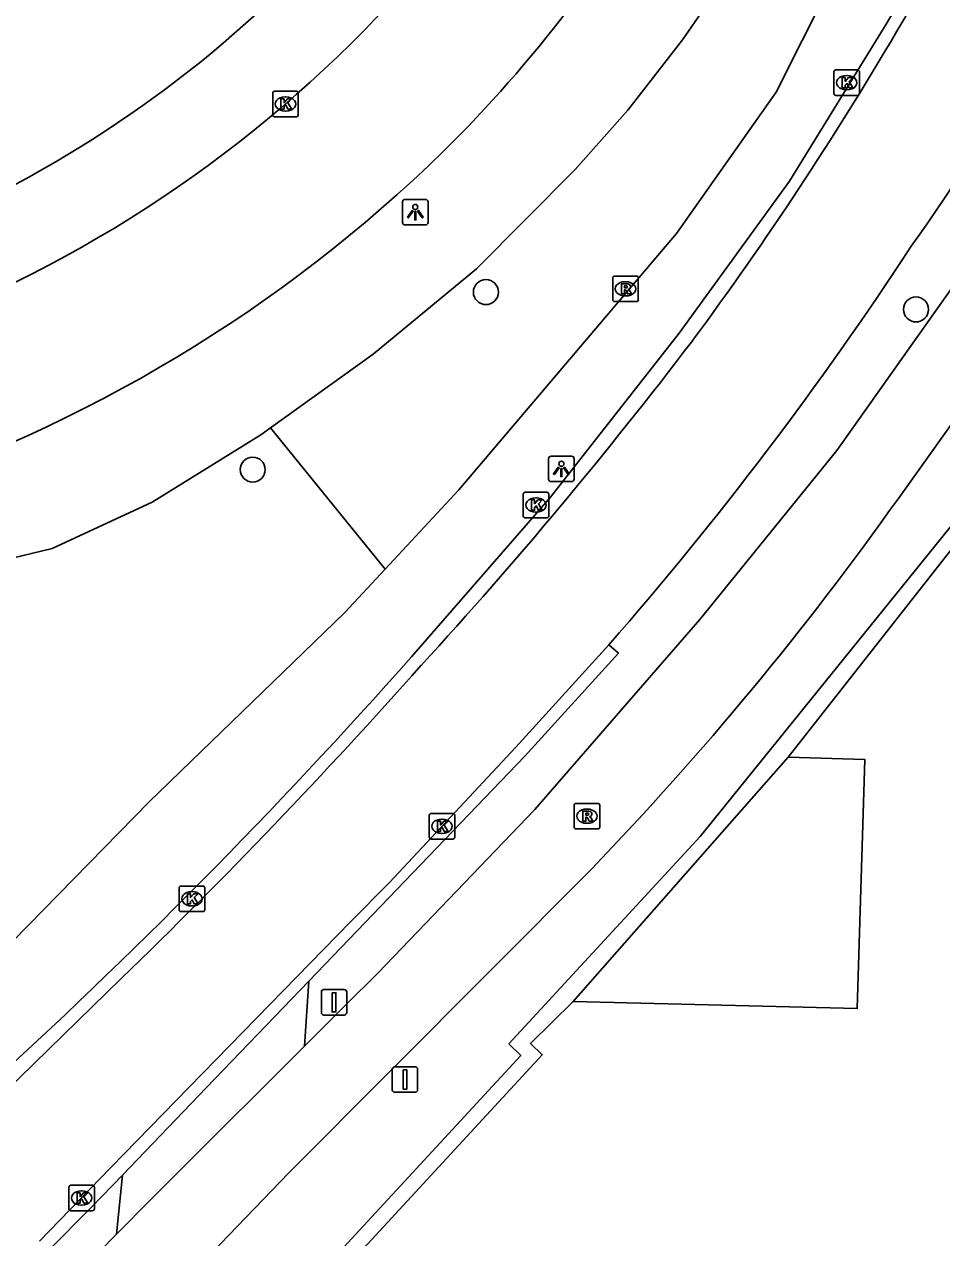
# Model space of a CAD drawing. Extents: x 162082 to 163393, y 388091 to 388632.
# Drawn here: x 162197.29 to 162233.21, y 388303.46 to 388350.97 of the extents above; entities that cross this region are included whole.
import ezdxf

# ---------------------------------------------------------------- set-up
doc = ezdxf.new("R2010")
doc.units = 0
for name, color, linetype in [('IMGEO_Berm_groen', 7, 'Continuous'), ('IMGEO_Boom', 7, 'Continuous'), ('IMGEO_Fietspad_gesloten', 7, 'Continuous'), ('IMGEO_Fietspad_open', 7, 'Continuous'), ('IMGEO_Kolk', 7, 'Continuous'), ('IMGEO_Lichtpunt', 7, 'Continuous'), ('IMGEO_Loofbos', 7, 'Continuous'), ('IMGEO_Muur', 7, 'Continuous'), ('IMGEO_Pand', 7, 'Continuous'), ('IMGEO_Rijbaan_lokaal_open', 7, 'Continuous'), ('IMGEO_Rijbaan_regionaal_gesloten', 7, 'Continuous'), ('IMGEO_Rioolput', 7, 'Continuous'), ('IMGEO_Verkeersbordpaal', 7, 'Continuous')]:
    doc.layers.add(name, color=color, linetype=linetype)

msp = doc.modelspace()

# ---------------------------------------------------------------- linework, layer by layer
at = {"layer": 'IMGEO_Berm_groen'}
for points in [[(162234.891, 388399.985), (162235.769, 388395.097), (162236.341, 388390.336), (162236.907, 388383.39), (162237.01, 388378.487), (162236.391, 388372.985), (162235.325, 388368.459), (162233.853, 388363.64), (162229.778, 388354.393), (162226.723, 388348.311), (162222.828, 388342.785), (162214.3, 388332.748), (162211.418, 388329.641)], [(162206.939, 388335.167), (162210.958, 388338.059), (162214.998, 388341.401), (162218.86, 388345.287), (162220.923, 388347.606), (162223.061, 388350.369), (162224.843, 388352.954), (162228.09, 388358.884), (162229.326, 388361.644), (162231.606, 388367.901), (162233.127, 388373.368), (162233.672, 388378.133), (162233.837, 388386.949), (162232.955, 388397.857)], [(162143.113, 388299.11), (162147.83, 388309.193), (162153.317, 388322.008), (162158.21, 388326.832), (162164.61, 388326.87), (162168.356, 388326.623), (162172.954, 388326.085), (162177.043, 388325.953), (162179.887, 388326.251), (162184.076, 388326.983), (162198.384, 388330.448), (162202.302, 388332.264), (162206.561, 388334.895), (162206.939, 388335.167)], [(162211.418, 388329.641), (162209.844, 388327.945), (162202.196, 388320.54), (162193.865, 388312.04), (162193.018, 388311.476), (162180.686, 388299.296)]]:
    msp.add_lwpolyline(points, dxfattribs=at)
msp.add_arc((162175.072, 388385.617), 46.395, 285.935, 331.846, dxfattribs=at)
at = {"layer": 'IMGEO_Boom'}
for centre in [(162215.364, 388340.483), (162232.202, 388339.806), (162206.237, 388333.534)]:
    msp.add_circle(centre, 0.489, dxfattribs=at)
at = {"layer": 'IMGEO_Fietspad_gesloten'}
for points in [[(162247.904, 388392.121), (162248.196, 388387.919), (162247.177, 388374.727), (162245.552, 388365.73), (162244.843, 388363.364), (162241.032, 388353.704), (162238.39, 388348.308), (162234.675, 388342.157), (162229.103, 388334.285), (162223.736, 388327.672), (162217.285, 388320.225), (162211.142, 388313.827), (162209.862, 388312.555), (162208.266, 388310.962)], [(162231.513, 388332.41), (162235.411, 388337.857), (162240.451, 388345.768), (162241.498, 388347.847)], [(162193.849, 388291.667), (162207.657, 388306.004), (162219.497, 388317.896)], [(162208.266, 388310.962), (162203.299, 388306.007), (162202.272, 388304.988), (162200.906, 388303.598)], [(162192.353, 388294.898), (162200.906, 388303.598)]]:
    msp.add_lwpolyline(points, dxfattribs=at)
msp.add_arc((162128.197, 388405.713), 126.679, 316.11387, 324.64408, dxfattribs=at)
at = {"layer": 'IMGEO_Fietspad_open'}
for points in [[(162208.436, 388313.51), (162208.266, 388310.962)], [(162200.906, 388303.598), (162201.141, 388305.912)]]:
    msp.add_lwpolyline(points, dxfattribs=at)
at = {"layer": 'IMGEO_Kolk'}
for p, q in [((162228.989, 388348.259), (162228.989, 388349.111)), ((162229.064, 388349.185), (162229.916, 388349.185)), ((162229.477, 388348.965), (162229.502, 388348.965)), ((162229.99, 388349.111), (162229.99, 388348.259)), ((162207.02, 388347.426), (162207.02, 388348.278)), ((162207.095, 388348.352), (162207.947, 388348.352)), ((162207.508, 388348.132), (162207.533, 388348.132)), ((162208.021, 388348.278), (162208.021, 388347.426)), ((162229.916, 388348.185), (162229.064, 388348.185)), ((162229.5, 388348.405), (162229.475, 388348.405)), ((162207.531, 388347.572), (162207.506, 388347.572)), ((162207.947, 388347.352), (162207.095, 388347.352)), ((162216.827, 388331.72), (162216.827, 388332.572)), ((162216.902, 388332.646), (162217.754, 388332.646)), ((162217.315, 388332.426), (162217.34, 388332.426)), ((162217.828, 388332.572), (162217.828, 388331.72)), ((162217.338, 388331.866), (162217.313, 388331.866)), ((162217.754, 388331.646), (162216.902, 388331.646)), ((162213.144, 388319.144), (162213.144, 388319.996)), ((162213.219, 388320.07), (162214.071, 388320.07)), ((162214.145, 388319.996), (162214.145, 388319.144)), ((162213.632, 388319.85), (162213.657, 388319.85)), ((162214.071, 388319.07), (162213.219, 388319.07)), ((162213.655, 388319.29), (162213.63, 388319.29)), ((162203.357, 388316.304), (162203.357, 388317.156)), ((162203.432, 388317.23), (162204.284, 388317.23)), ((162204.358, 388317.156), (162204.358, 388316.304)), ((162203.845, 388317.01), (162203.87, 388317.01)), ((162204.284, 388316.23), (162203.432, 388316.23)), ((162203.868, 388316.45), (162203.843, 388316.45)), ((162199.038, 388304.589), (162199.038, 388305.441)), ((162199.113, 388305.515), (162199.965, 388305.515)), ((162199.526, 388305.295), (162199.551, 388305.295)), ((162200.039, 388305.441), (162200.039, 388304.589)), ((162199.965, 388304.515), (162199.113, 388304.515)), ((162199.549, 388304.735), (162199.524, 388304.735))]:
    msp.add_line(p, q, dxfattribs=at)
for points in [[(162228.989, 388348.259), (162228.989, 388349.111)], [(162229.064, 388349.185), (162229.916, 388349.185)], [(162229.99, 388349.111), (162229.99, 388348.259)], [(162229.31, 388348.885), (162229.433, 388348.885), (162229.433, 388348.734), (162229.563, 388348.885), (162229.727, 388348.885), (162229.581, 388348.734), (162229.734, 388348.485), (162229.582, 388348.485), (162229.497, 388348.649), (162229.433, 388348.582), (162229.433, 388348.485), (162229.31, 388348.485), (162229.31, 388348.885)], [(162207.02, 388347.426), (162207.02, 388348.278)], [(162207.095, 388348.352), (162207.947, 388348.352)], [(162207.341, 388348.052), (162207.464, 388348.052), (162207.464, 388347.901), (162207.594, 388348.052), (162207.758, 388348.052), (162207.612, 388347.901), (162207.765, 388347.652), (162207.613, 388347.652), (162207.528, 388347.816), (162207.464, 388347.749), (162207.464, 388347.652), (162207.341, 388347.652), (162207.341, 388348.052)], [(162208.021, 388348.278), (162208.021, 388347.426)], [(162229.916, 388348.185), (162229.064, 388348.185)], [(162207.947, 388347.352), (162207.095, 388347.352)], [(162216.827, 388331.72), (162216.827, 388332.572)], [(162216.902, 388332.646), (162217.754, 388332.646)], [(162217.148, 388332.346), (162217.271, 388332.346), (162217.271, 388332.195), (162217.401, 388332.346), (162217.565, 388332.346), (162217.419, 388332.195), (162217.572, 388331.946), (162217.42, 388331.946), (162217.335, 388332.11), (162217.271, 388332.043), (162217.271, 388331.946), (162217.148, 388331.946), (162217.148, 388332.346)], [(162217.828, 388332.572), (162217.828, 388331.72)], [(162217.754, 388331.646), (162216.902, 388331.646)], [(162213.144, 388319.144), (162213.144, 388319.996)], [(162213.219, 388320.07), (162214.071, 388320.07)], [(162214.145, 388319.996), (162214.145, 388319.144)], [(162213.465, 388319.77), (162213.588, 388319.77), (162213.588, 388319.619), (162213.718, 388319.77), (162213.882, 388319.77), (162213.736, 388319.619), (162213.889, 388319.37), (162213.737, 388319.37), (162213.652, 388319.534), (162213.588, 388319.467), (162213.588, 388319.37), (162213.465, 388319.37), (162213.465, 388319.77)], [(162214.071, 388319.07), (162213.219, 388319.07)], [(162203.357, 388316.304), (162203.357, 388317.156)], [(162203.432, 388317.23), (162204.284, 388317.23)], [(162204.358, 388317.156), (162204.358, 388316.304)], [(162203.678, 388316.93), (162203.801, 388316.93), (162203.801, 388316.779), (162203.931, 388316.93), (162204.095, 388316.93), (162203.949, 388316.779), (162204.102, 388316.53), (162203.95, 388316.53), (162203.865, 388316.694), (162203.801, 388316.627), (162203.801, 388316.53), (162203.678, 388316.53), (162203.678, 388316.93)], [(162204.284, 388316.23), (162203.432, 388316.23)], [(162199.038, 388304.589), (162199.038, 388305.441)], [(162199.113, 388305.515), (162199.965, 388305.515)], [(162200.039, 388305.441), (162200.039, 388304.589)], [(162199.359, 388305.215), (162199.482, 388305.215), (162199.482, 388305.064), (162199.612, 388305.215), (162199.776, 388305.215), (162199.63, 388305.064), (162199.783, 388304.815), (162199.631, 388304.815), (162199.546, 388304.979), (162199.482, 388304.912), (162199.482, 388304.815), (162199.359, 388304.815), (162199.359, 388305.215)], [(162199.965, 388304.515), (162199.113, 388304.515)]]:
    msp.add_lwpolyline(points, dxfattribs=at)
for centre, start, end in [((162229.066, 388349.109), 91.552, 178.448), ((162229.066, 388349.109), 91.552, 178.448), ((162229.914, 388349.109), 1.552, 88.448), ((162229.914, 388349.109), 1.552, 88.448), ((162207.097, 388348.276), 91.552, 178.448), ((162207.097, 388348.276), 91.552, 178.448), ((162207.945, 388348.276), 1.552, 88.448), ((162207.945, 388348.276), 1.552, 88.448), ((162229.066, 388348.261), 181.552, 268.448), ((162229.066, 388348.261), 181.552, 268.448), ((162229.914, 388348.261), 271.552, 358.448), ((162229.914, 388348.261), 271.552, 358.448), ((162207.097, 388347.428), 181.552, 268.448), ((162207.097, 388347.428), 181.552, 268.448), ((162207.945, 388347.428), 271.552, 358.448), ((162207.945, 388347.428), 271.552, 358.448), ((162216.904, 388332.57), 91.552, 178.448), ((162216.904, 388332.57), 91.552, 178.448), ((162217.752, 388332.57), 1.552, 88.448), ((162217.752, 388332.57), 1.552, 88.448), ((162216.904, 388331.722), 181.552, 268.448), ((162216.904, 388331.722), 181.552, 268.448), ((162217.752, 388331.722), 271.552, 358.448), ((162217.752, 388331.722), 271.552, 358.448), ((162213.221, 388319.994), 91.552, 178.448), ((162213.221, 388319.994), 91.552, 178.448), ((162214.069, 388319.994), 1.552, 88.448), ((162214.069, 388319.994), 1.552, 88.448), ((162213.221, 388319.146), 181.552, 268.448), ((162213.221, 388319.146), 181.552, 268.448), ((162214.069, 388319.146), 271.552, 358.448), ((162214.069, 388319.146), 271.552, 358.448), ((162203.434, 388317.154), 91.552, 178.448), ((162203.434, 388317.154), 91.552, 178.448), ((162204.282, 388317.154), 1.552, 88.448), ((162204.282, 388317.154), 1.552, 88.448), ((162203.434, 388316.306), 181.552, 268.448), ((162203.434, 388316.306), 181.552, 268.448), ((162204.282, 388316.306), 271.552, 358.448), ((162204.282, 388316.306), 271.552, 358.448), ((162199.115, 388305.439), 91.552, 178.448), ((162199.115, 388305.439), 91.552, 178.448), ((162199.963, 388305.439), 1.552, 88.448), ((162199.963, 388305.439), 1.552, 88.448), ((162199.115, 388304.591), 181.552, 268.448), ((162199.115, 388304.591), 181.552, 268.448), ((162199.963, 388304.591), 271.552, 358.448), ((162199.963, 388304.591), 271.552, 358.448)]:
    msp.add_arc(centre, 0.0765, start, end, dxfattribs=at)
for centre, major_axis, ratio, start_param, end_param in [((162229.476, 388348.685), (-0.387, 0.002), 0.722429, 4.712389, 7.853982), ((162229.501, 388348.685), (-0.39, 0.002), 0.717154, 1.570796, 4.712389), ((162207.507, 388347.852), (-0.387, 0.002), 0.722429, 4.712389, 7.853982), ((162207.532, 388347.852), (-0.39, 0.002), 0.717154, 1.570796, 4.712389), ((162217.314, 388332.146), (-0.387, 0.002), 0.722429, 4.712389, 7.853982), ((162217.339, 388332.146), (-0.39, 0.002), 0.717154, 1.570796, 4.712389), ((162213.631, 388319.57), (-0.387, 0.002), 0.722429, 4.712389, 7.853982), ((162213.656, 388319.57), (-0.39, 0.002), 0.717154, 1.570796, 4.712389), ((162203.844, 388316.73), (-0.387, 0.002), 0.722429, 4.712389, 7.853982), ((162203.869, 388316.73), (-0.39, 0.002), 0.717154, 1.570796, 4.712389), ((162199.525, 388305.015), (-0.387, 0.002), 0.722429, 4.712389, 7.853982), ((162199.55, 388305.015), (-0.39, 0.002), 0.717154, 1.570796, 4.712389)]:
    msp.add_ellipse(centre, major_axis=major_axis, ratio=ratio, start_param=start_param, end_param=end_param, dxfattribs=at)
at = {"layer": 'IMGEO_Lichtpunt'}
for p, q in [((162212.103, 388344.019), (162212.103, 388343.212)), ((162212.103, 388344.019), (162212.103, 388343.212)), ((162213.005, 388344.114), (162212.197, 388344.114)), ((162213.005, 388344.114), (162212.197, 388344.114)), ((162213.099, 388343.212), (162213.099, 388344.019)), ((162213.099, 388343.212), (162213.099, 388344.019)), ((162212.197, 388343.118), (162213.005, 388343.118)), ((162212.197, 388343.118), (162213.005, 388343.118)), ((162217.82, 388333.965), (162217.82, 388333.158)), ((162217.82, 388333.965), (162217.82, 388333.158)), ((162218.722, 388334.06), (162217.914, 388334.06)), ((162218.722, 388334.06), (162217.914, 388334.06)), ((162218.816, 388333.158), (162218.816, 388333.965)), ((162218.816, 388333.158), (162218.816, 388333.965)), ((162217.914, 388333.064), (162218.722, 388333.064)), ((162217.914, 388333.064), (162218.722, 388333.064))]:
    msp.add_line(p, q, dxfattribs=at)
for points in [[(162212.477, 388343.683), (162212.516, 388343.655), (162212.328, 388343.393), (162212.29, 388343.42), (162212.477, 388343.683)], [(162212.579, 388343.635), (162212.626, 388343.635), (162212.626, 388343.313), (162212.579, 388343.313), (162212.579, 388343.635)], [(162212.689, 388343.655), (162212.727, 388343.682), (162212.914, 388343.42), (162212.875, 388343.392), (162212.689, 388343.655)], [(162218.194, 388333.629), (162218.233, 388333.601), (162218.045, 388333.339), (162218.007, 388333.366), (162218.194, 388333.629)], [(162218.296, 388333.581), (162218.343, 388333.581), (162218.343, 388333.259), (162218.296, 388333.259), (162218.296, 388333.581)], [(162218.406, 388333.601), (162218.444, 388333.628), (162218.631, 388333.366), (162218.592, 388333.338), (162218.406, 388333.601)]]:
    msp.add_lwpolyline(points, dxfattribs=at)
for centre in [(162212.602, 388343.817), (162218.319, 388333.763)]:
    msp.add_circle(centre, 0.0994, dxfattribs=at)
for centre, start, end in [((162212.197, 388344.019), 90, 180), ((162212.197, 388344.019), 90, 180), ((162213.005, 388344.019), 0, 90), ((162213.005, 388344.019), 0, 90), ((162212.197, 388343.212), 180, 270), ((162212.197, 388343.212), 180, 270), ((162213.005, 388343.212), 270, 0), ((162213.005, 388343.212), 270, 360), ((162217.914, 388333.965), 90, 180), ((162217.914, 388333.965), 90, 180), ((162218.722, 388333.965), 0, 90), ((162218.722, 388333.965), 0, 90), ((162217.914, 388333.158), 180, 270), ((162217.914, 388333.158), 180, 270), ((162218.722, 388333.158), 270, 0), ((162218.722, 388333.158), 270, 360)]:
    msp.add_arc(centre, 0.0946, start, end, dxfattribs=at)
at = {"layer": 'IMGEO_Loofbos'}
msp.add_lwpolyline([(162206.939, 388335.167), (162211.418, 388329.641)], dxfattribs=at)
at = {"layer": 'IMGEO_Muur'}
for points in [[(162235.098, 388332.325), (162227.2, 388322.27)], [(162233.209, 388330.88), (162223.757, 388319.168), (162216.264, 388311.046), (162216.729, 388310.598), (162204.757, 388297.619), (162206.339, 388296.126), (162199.498, 388288.679), (162202.082, 388286.205), (162195.788, 388280.075), (162192.618, 388276.468), (162185.012, 388266.817), (162177.085, 388254.875), (162174.799, 388249.786)], [(162218.78, 388312.71), (162217.106, 388311.068), (162217.568, 388310.623), (162205.6, 388297.648), (162207.181, 388296.156), (162200.337, 388288.706), (162202.512, 388286.617), (162204.366, 388286.524), (162204.32, 388286.08), (162202.755, 388286.11), (162192.412, 388275.622), (162185.612, 388266.92), (162177.836, 388255.223)]]:
    msp.add_lwpolyline(points, dxfattribs=at)
msp.add_arc((162161.675, 388388.966), 92.147, 320.92318, 351.45801, dxfattribs=at)
at = {"layer": 'IMGEO_Pand'}
for points in [[(162218.78, 388312.71), (162227.2, 388322.27)], [(162227.2, 388322.27), (162230.2, 388322.18), (162229.9, 388312.43), (162218.78, 388312.71)]]:
    msp.add_lwpolyline(points, dxfattribs=at)
at = {"layer": 'IMGEO_Rijbaan_lokaal_open'}
for points in [[(162212.453, 388326.198), (162217.895, 388332.45), (162222.933, 388338.872), (162227.244, 388344.834), (162231.03, 388350.972)], [(162208.436, 388313.51), (162209.687, 388314.813), (162216.889, 388322.314), (162220.552, 388326.346), (162220.179, 388326.678)], [(162201.141, 388305.912), (162204.417, 388309.324), (162208.436, 388313.51)], [(162201.141, 388305.912), (162199.932, 388304.654), (162198.236, 388302.961)]]:
    msp.add_lwpolyline(points, dxfattribs=at)
for centre, radius, start, end in [((162179.632, 388382.235), 60.159, 328.68955, 0.20159), ((162045.067, 388474.72), 223.779, 312.27171, 318.41729)]:
    msp.add_arc(centre, radius, start, end, dxfattribs=at)
at = {"layer": 'IMGEO_Rijbaan_regionaal_gesloten'}
for points in [[(162220.179, 388326.678), (162216.536, 388322.668), (162211.593, 388317.363), (162210.064, 388315.828), (162203.743, 388309.356), (162200.689, 388306.215), (162197.887, 388303.319)], [(162189.218, 388302.021), (162195.96, 388308.612), (162201.091, 388313.607)]]:
    msp.add_lwpolyline(points, dxfattribs=at)
for centre, radius, start, end in [((162179.586, 388382.248), 60.705, 328.69596, 0.18768), ((162171.605, 388385.404), 74.224, 324.4788, 353.2721), ((162175.713, 388384.892), 48.824, 315.6426, 326.1028), ((162176.015, 388384.042), 53.555, 314.7381, 330.5233), ((162174.919, 388385.758), 49.997, 288.5206, 315.5702), ((162113.574, 388419.804), 136.638, 323.53342, 329.62289), ((162173.705, 388387.029), 57.305, 287.82853, 314.27663), ((162113.813, 388419.673), 141.286, 318.83721, 326.78518), ((162078.978, 388448.501), 181.535, 317.50547, 322.73912), ((162044.913, 388474.863), 224.488, 314.08347, 318.41763)]:
    msp.add_arc(centre, radius, start, end, dxfattribs=at)
at = {"layer": 'IMGEO_Rioolput'}
for p, q in [((162220.331, 388340.187), (162220.331, 388341.039)), ((162220.406, 388341.113), (162221.258, 388341.113)), ((162220.819, 388340.893), (162220.844, 388340.893)), ((162221.332, 388341.039), (162221.332, 388340.187)), ((162221.258, 388340.113), (162220.406, 388340.113)), ((162220.842, 388340.333), (162220.817, 388340.333)), ((162218.895, 388320.465), (162219.747, 388320.465)), ((162218.82, 388319.539), (162218.82, 388320.391)), ((162219.308, 388320.245), (162219.333, 388320.245)), ((162219.821, 388320.391), (162219.821, 388319.539)), ((162219.331, 388319.685), (162219.306, 388319.685)), ((162219.747, 388319.465), (162218.895, 388319.465))]:
    msp.add_line(p, q, dxfattribs=at)
for points in [[(162220.331, 388340.187), (162220.331, 388341.039)], [(162220.406, 388341.113), (162221.258, 388341.113)], [(162221.332, 388341.039), (162221.332, 388340.187)], [(162220.92, 388340.811), (162220.668, 388340.813), (162220.668, 388340.413)], [(162220.668, 388340.413), (162220.792, 388340.413), (162220.792, 388340.575), (162220.803, 388340.575)], [(162220.846, 388340.732), (162220.792, 388340.732), (162220.792, 388340.651)], [(162220.792, 388340.651), (162220.844, 388340.651)], [(162220.85, 388340.546), (162220.921, 388340.413), (162221.061, 388340.413), (162220.996, 388340.539)], [(162221.258, 388340.113), (162220.406, 388340.113)], [(162218.895, 388320.465), (162219.747, 388320.465)], [(162218.82, 388319.539), (162218.82, 388320.391)], [(162219.409, 388320.163), (162219.157, 388320.165), (162219.157, 388319.765)], [(162219.335, 388320.084), (162219.281, 388320.084), (162219.281, 388320.003)], [(162219.281, 388320.003), (162219.333, 388320.003)], [(162219.821, 388320.391), (162219.821, 388319.539)], [(162219.157, 388319.765), (162219.281, 388319.765), (162219.281, 388319.927), (162219.292, 388319.927)], [(162219.339, 388319.898), (162219.41, 388319.765), (162219.55, 388319.765), (162219.485, 388319.891)], [(162219.747, 388319.465), (162218.895, 388319.465)]]:
    msp.add_lwpolyline(points, dxfattribs=at)
for centre, radius, start, end in [((162220.408, 388341.037), 0.0765, 91.552, 178.448), ((162220.408, 388341.037), 0.0765, 91.552, 178.448), ((162221.256, 388341.037), 0.0765, 1.552, 88.448), ((162221.256, 388341.037), 0.0765, 1.552, 88.448), ((162220.802, 388340.522), 0.0533, 26.0293, 88.6989), ((162220.828, 388340.84), 0.19, 274.7715, 282.9687), ((162220.852, 388340.636), 0.0964, 77.0061, 93.1865), ((162220.866, 388340.693), 0.0378, 276.6634, 79.6772), ((162220.919, 388340.701), 0.109, 350.3612, 89.416), ((162220.917, 388340.701), 0.112, 277.5842, 350.9817), ((162220.901, 388340.486), 0.108, 29.5134, 73.7905), ((162220.408, 388340.189), 0.0765, 181.552, 268.448), ((162220.408, 388340.189), 0.0765, 181.552, 268.448), ((162221.256, 388340.189), 0.0765, 271.552, 358.448), ((162221.256, 388340.189), 0.0765, 271.552, 358.448), ((162218.897, 388320.389), 0.0765, 91.552, 178.448), ((162218.897, 388320.389), 0.0765, 91.552, 178.448), ((162219.745, 388320.389), 0.0765, 1.552, 88.448), ((162219.745, 388320.389), 0.0765, 1.552, 88.448), ((162219.317, 388320.192), 0.19, 274.7715, 282.9687), ((162219.341, 388319.988), 0.0964, 77.0061, 93.1865), ((162219.355, 388320.045), 0.0378, 276.6634, 79.6772), ((162219.408, 388320.053), 0.109, 350.3612, 89.416), ((162219.406, 388320.053), 0.112, 277.5842, 350.9817), ((162218.897, 388319.541), 0.0765, 181.552, 268.448), ((162218.897, 388319.541), 0.0765, 181.552, 268.448), ((162219.291, 388319.874), 0.0533, 26.0293, 88.6989), ((162219.39, 388319.838), 0.108, 29.5134, 73.7905), ((162219.745, 388319.541), 0.0765, 271.552, 358.448), ((162219.745, 388319.541), 0.0765, 271.552, 358.448)]:
    msp.add_arc(centre, radius, start, end, dxfattribs=at)
for centre, major_axis, ratio, start_param, end_param in [((162220.818, 388340.613), (-0.387, 0.002), 0.722429, 4.712389, 7.853982), ((162220.843, 388340.613), (-0.39, 0.002), 0.717154, 1.570796, 4.712389), ((162219.307, 388319.965), (-0.387, 0.002), 0.722429, 4.712389, 7.853982), ((162219.332, 388319.965), (-0.39, 0.002), 0.717154, 1.570796, 4.712389)]:
    msp.add_ellipse(centre, major_axis=major_axis, ratio=ratio, start_param=start_param, end_param=end_param, dxfattribs=at)
at = {"layer": 'IMGEO_Verkeersbordpaal'}
for p, q in [((162208.925, 388312.278), (162208.925, 388313.078)), ((162208.925, 388313.078), (162208.925, 388312.278)), ((162209.025, 388313.178), (162209.815, 388313.178)), ((162209.815, 388313.178), (162209.025, 388313.178)), ((162209.915, 388313.078), (162209.915, 388312.278)), ((162209.915, 388312.278), (162209.915, 388313.078)), ((162209.815, 388312.178), (162209.025, 388312.178)), ((162209.025, 388312.178), (162209.815, 388312.178)), ((162211.7, 388309.253), (162211.7, 388310.053)), ((162211.7, 388310.053), (162211.7, 388309.253)), ((162211.8, 388310.153), (162212.59, 388310.153)), ((162212.59, 388310.153), (162211.8, 388310.153)), ((162212.69, 388310.053), (162212.69, 388309.253)), ((162212.69, 388309.253), (162212.69, 388310.053)), ((162212.59, 388309.153), (162211.8, 388309.153)), ((162211.8, 388309.153), (162212.59, 388309.153))]:
    msp.add_line(p, q, dxfattribs=at)
for points in [[(162209.345, 388313.053), (162209.495, 388313.053), (162209.495, 388312.303), (162209.345, 388312.303), (162209.345, 388313.053)], [(162212.12, 388310.028), (162212.27, 388310.028), (162212.27, 388309.278), (162212.12, 388309.278), (162212.12, 388310.028)]]:
    msp.add_lwpolyline(points, dxfattribs=at)
for centre, start, end in [((162209.025, 388313.078), 90, 180), ((162209.025, 388313.078), 90, 180), ((162209.815, 388313.078), 0, 90), ((162209.815, 388313.078), 360, 90), ((162209.025, 388312.278), 180, 270), ((162209.025, 388312.278), 180, 270), ((162209.815, 388312.278), 270, 0), ((162209.815, 388312.278), 270, 0), ((162211.8, 388310.053), 90, 180), ((162211.8, 388310.053), 90, 180), ((162212.59, 388310.053), 0, 90), ((162212.59, 388310.053), 360, 90), ((162211.8, 388309.253), 180, 270), ((162211.8, 388309.253), 180, 270), ((162212.59, 388309.253), 270, 0), ((162212.59, 388309.253), 270, 0)]:
    msp.add_arc(centre, 0.1, start, end, dxfattribs=at)

doc.saveas('drawing.dxf')
